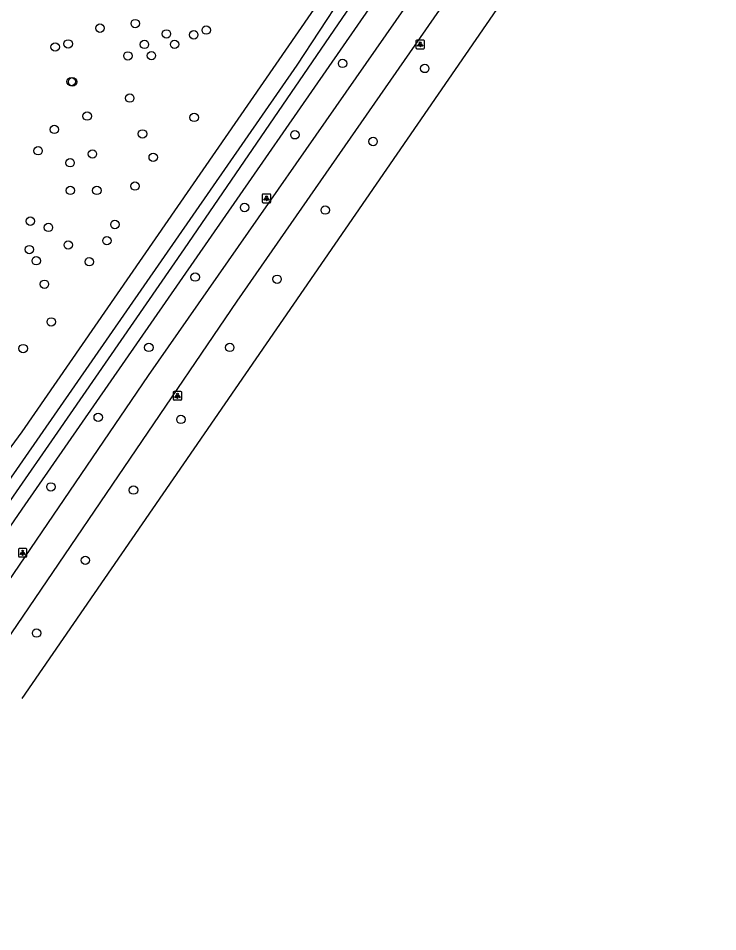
# Model space of a CAD drawing. Extents: x 155275 to 156263, y 382654 to 383635.
# Drawn here: x 155999.5 to 156081.3, y 382725.5 to 382832.2 of the extents above; entities that cross this region are included whole.
import ezdxf

# ---------------------------------------------------------------- set-up
doc = ezdxf.new("R2010")
doc.units = 0
for name, color, linetype in [('IMGEO_Berm_groen', 7, 'Continuous'), ('IMGEO_Boom', 7, 'Continuous'), ('IMGEO_Fietspad_gesloten', 7, 'Continuous'), ('IMGEO_Groenvoorziening', 7, 'Continuous'), ('IMGEO_Lichtpunt', 7, 'Continuous'), ('IMGEO_Loofbos', 7, 'Continuous'), ('IMGEO_Waterloop', 7, 'Continuous')]:
    doc.layers.add(name, color=color, linetype=linetype)

msp = doc.modelspace()

# ---------------------------------------------------------------- linework, layer by layer
at = {"layer": 'IMGEO_Berm_groen'}
msp.add_lwpolyline([(155980.08, 382745.9), (156000, 382774.88), (156059.34, 382860.43)], dxfattribs=at)
at = {"layer": 'IMGEO_Boom'}
for centre in [(156013.22, 382831.61), (156009.1, 382831.07), (156016.87, 382830.4), (156020.07, 382830.29), (156021.52, 382830.85), (156005.38, 382829.23), (156014.3, 382829.17), (156017.82, 382829.18), (156003.86, 382828.87), (156012.37, 382827.83), (156015.11, 382827.86), (156037.46, 382826.95), (156047.07, 382826.36), (156005.73, 382824.82), (156005.89, 382824.8), (156012.58, 382822.9), (156007.6, 382820.8), (156020.11, 382820.64), (156003.76, 382819.24), (156014.07, 382818.72), (156031.89, 382818.61), (156041.03, 382817.83), (156001.86, 382816.75), (156008.22, 382816.37), (156005.61, 382815.35), (156015.32, 382815.98), (156005.63, 382812.11), (156008.73, 382812.11), (156013.19, 382812.62), (156026, 382810.12), (156035.43, 382809.82), (156000.96, 382808.52), (156003.07, 382807.79), (156010.85, 382808.13), (156005.39, 382805.74), (156009.91, 382806.24), (156000.84, 382805.2), (156001.65, 382803.9), (156007.85, 382803.78), (156020.23, 382801.99), (156029.81, 382801.74), (156002.61, 382801.15), (156003.4, 382796.75), (156000.12, 382793.63), (156014.81, 382793.77), (156024.27, 382793.77), (156008.89, 382785.6), (156018.56, 382785.36), (156003.36, 382777.48), (156013.02, 382777.1), (156007.39, 382768.9), (156001.69, 382760.39)]:
    msp.add_circle(centre, 0.489, dxfattribs=at)
at = {"layer": 'IMGEO_Fietspad_gesloten'}
for points in [[(156077.4, 382874.28), (156076.94, 382873.61), (156074.41, 382870.17), (156066.09, 382858.15), (156025.11, 382799.19), (155989.63, 382747.08), (155984.63, 382740.15)], [(156064.7, 382862.31), (156064.47, 382861.97), (156047.18, 382837.01), (156014.73, 382790.5), (155986.51, 382749.08)]]:
    msp.add_lwpolyline(points, dxfattribs=at)
at = {"layer": 'IMGEO_Groenvoorziening'}
msp.add_lwpolyline([(156000, 382752.75), (156080.43, 382869.48), (156081.33, 382870.77)], dxfattribs=at)
at = {"layer": 'IMGEO_Lichtpunt'}
for p, q in [((156046.04, 382829.58), (156046.04, 382828.77)), ((156046.04, 382829.58), (156046.04, 382828.77)), ((156046.95, 382829.67), (156046.14, 382829.67)), ((156046.95, 382829.67), (156046.14, 382829.67)), ((156047.04, 382828.77), (156047.04, 382829.58)), ((156047.04, 382828.77), (156047.04, 382829.58)), ((156046.14, 382828.67), (156046.95, 382828.67)), ((156046.14, 382828.67), (156046.95, 382828.67)), ((156028.08, 382811.59), (156028.08, 382810.78)), ((156028.08, 382811.59), (156028.08, 382810.78)), ((156028.98, 382811.68), (156028.17, 382811.68)), ((156028.98, 382811.68), (156028.17, 382811.68)), ((156029.08, 382810.78), (156029.08, 382811.59)), ((156029.08, 382810.78), (156029.08, 382811.59)), ((156028.17, 382810.68), (156028.98, 382810.68)), ((156028.17, 382810.68), (156028.98, 382810.68)), ((156017.66, 382788.53), (156017.66, 382787.72)), ((156017.66, 382788.53), (156017.66, 382787.72)), ((156018.56, 382788.63), (156017.76, 382788.63)), ((156018.56, 382788.63), (156017.76, 382788.63)), ((156018.66, 382787.72), (156018.66, 382788.53)), ((156018.66, 382787.72), (156018.66, 382788.53)), ((156017.76, 382787.63), (156018.56, 382787.63)), ((156017.76, 382787.63), (156018.56, 382787.63)), ((155999.56, 382770.19), (155999.56, 382769.38)), ((155999.56, 382770.19), (155999.56, 382769.38)), ((156000.46, 382770.28), (155999.66, 382770.28)), ((156000.46, 382770.28), (155999.66, 382770.28)), ((156000.56, 382769.38), (156000.56, 382770.19)), ((156000.56, 382769.38), (156000.56, 382770.19)), ((155999.66, 382769.29), (156000.46, 382769.29)), ((155999.66, 382769.29), (156000.46, 382769.29))]:
    msp.add_line(p, q, dxfattribs=at)
for points in [[(156046.42, 382829.24), (156046.46, 382829.21), (156046.27, 382828.95), (156046.23, 382828.98), (156046.42, 382829.24)], [(156046.52, 382829.19), (156046.57, 382829.19), (156046.57, 382828.87), (156046.52, 382828.87), (156046.52, 382829.19)], [(156046.63, 382829.21), (156046.67, 382829.24), (156046.86, 382828.98), (156046.82, 382828.95), (156046.63, 382829.21)], [(156028.45, 382811.25), (156028.49, 382811.22), (156028.3, 382810.96), (156028.27, 382810.99), (156028.45, 382811.25)], [(156028.55, 382811.2), (156028.6, 382811.2), (156028.6, 382810.88), (156028.55, 382810.88), (156028.55, 382811.2)], [(156028.66, 382811.22), (156028.7, 382811.25), (156028.89, 382810.99), (156028.85, 382810.96), (156028.66, 382811.22)], [(156018.04, 382788.19), (156018.07, 382788.17), (156017.89, 382787.9), (156017.85, 382787.93), (156018.04, 382788.19)], [(156018.14, 382788.15), (156018.18, 382788.15), (156018.18, 382787.82), (156018.14, 382787.82), (156018.14, 382788.15)], [(156018.25, 382788.17), (156018.29, 382788.19), (156018.47, 382787.93), (156018.43, 382787.9), (156018.25, 382788.17)], [(155999.94, 382769.85), (155999.97, 382769.82), (155999.79, 382769.56), (155999.75, 382769.59), (155999.94, 382769.85)], [(156000.15, 382769.82), (156000.19, 382769.85), (156000.37, 382769.59), (156000.33, 382769.56), (156000.15, 382769.82)], [(156000.04, 382769.8), (156000.08, 382769.8), (156000.08, 382769.48), (156000.04, 382769.48), (156000.04, 382769.8)]]:
    msp.add_lwpolyline(points, dxfattribs=at)
for centre in [(156046.54, 382829.37), (156028.58, 382811.38), (156018.16, 382788.33), (156000.06, 382769.99)]:
    msp.add_circle(centre, 0.0994, dxfattribs=at)
for centre, start, end in [((156046.14, 382829.58), 90, 180), ((156046.14, 382829.58), 90, 180), ((156046.95, 382829.58), 0, 90), ((156046.95, 382829.58), 0, 90), ((156046.14, 382828.77), 180, 270), ((156046.14, 382828.77), 180, 270), ((156046.95, 382828.77), 270, 0), ((156046.95, 382828.77), 270, 360), ((156028.17, 382811.59), 90, 180), ((156028.17, 382811.59), 90, 180), ((156028.98, 382811.59), 0, 90), ((156028.98, 382811.59), 0, 90), ((156028.17, 382810.78), 180, 270), ((156028.17, 382810.78), 180, 270), ((156028.98, 382810.78), 270, 0), ((156028.98, 382810.78), 270, 360), ((156017.76, 382788.53), 90, 180), ((156017.76, 382788.53), 90, 180), ((156018.56, 382788.53), 0, 90), ((156018.56, 382788.53), 0, 90), ((156017.76, 382787.72), 180, 270), ((156017.76, 382787.72), 180, 270), ((156018.56, 382787.72), 270, 0), ((156018.56, 382787.72), 270, 360), ((155999.66, 382770.19), 90, 180), ((155999.66, 382770.19), 90, 180), ((156000.46, 382770.19), 0, 90), ((156000.46, 382770.19), 0, 90), ((155999.66, 382769.38), 180, 270), ((155999.66, 382769.38), 180, 270), ((156000.46, 382769.38), 270, 0), ((156000.46, 382769.38), 270, 360)]:
    msp.add_arc(centre, 0.0946, start, end, dxfattribs=at)
at = {"layer": 'IMGEO_Loofbos'}
msp.add_lwpolyline([(155934.35, 382725.51), (155936.69, 382725.86), (155940.95, 382726.62), (155945.17, 382727.83), (155948.2, 382728.91), (155951.78, 382730.32), (155954.36, 382731.6), (155958.77, 382734), (155962.63, 382736.65), (155965.97, 382739.08), (155968.67, 382741.39), (155972.44, 382745.65), (155978.6, 382754.24), (155980.8, 382757.16), (155986.73, 382765.84), (156000, 382783.89), (156054.97, 382863.42), (156055.98, 382865.4), (156058.08, 382870.03)], dxfattribs=at)
at = {"layer": 'IMGEO_Waterloop'}
msp.add_lwpolyline([(155978.1, 382748.89), (156032.15, 382826.74), (156060.89, 382870.47), (156061.48, 382871.71), (156062.39, 382871.36), (156061.95, 382870.02), (156039.41, 382835.21), (156018.94, 382805.29), (156004.14, 382783.88), (155988.54, 382761.44), (155979.27, 382747.91)], dxfattribs=at)

doc.saveas('drawing.dxf')
